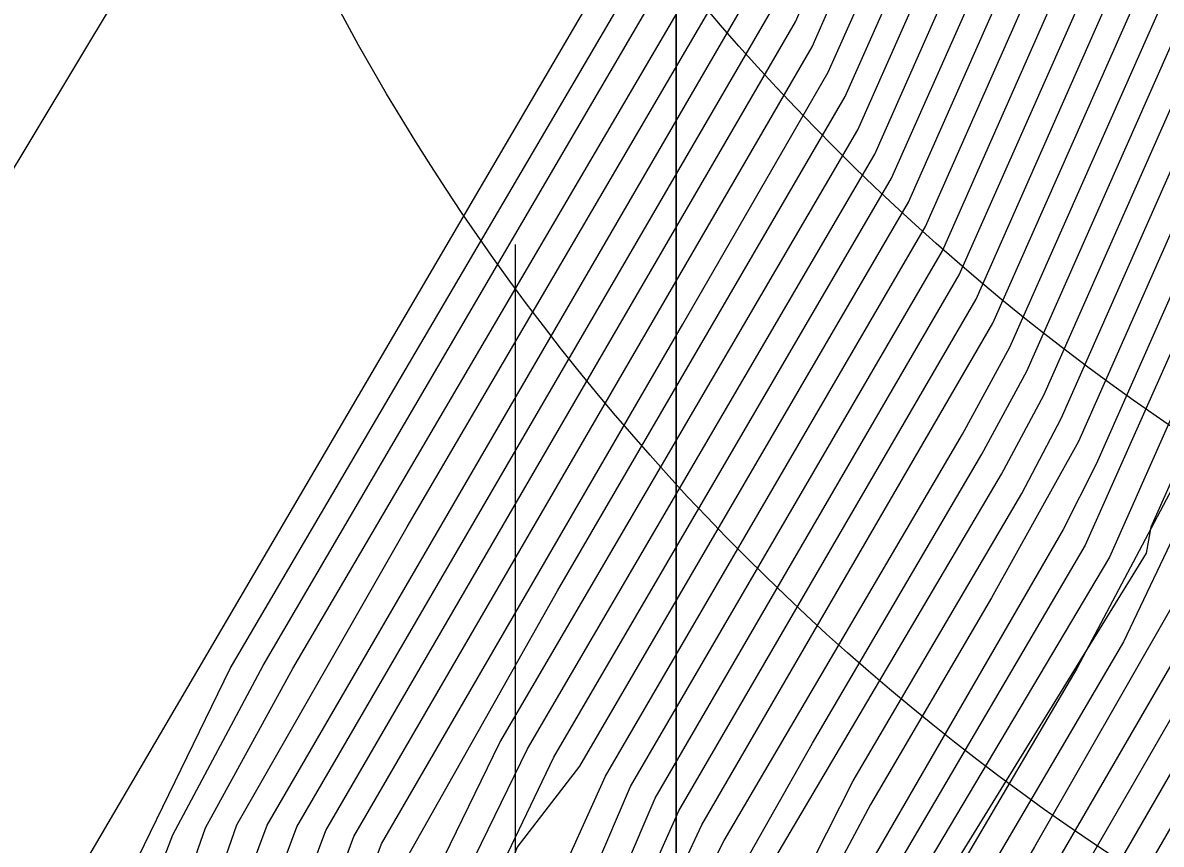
# Model space of a CAD drawing. Extents: x 2356077 to 2359823, y 225951 to 227822.
# Drawn here: x 2357586.652 to 2357587.799, y 226730.139 to 226730.966 of the extents above; entities that cross this region are included whole.
import ezdxf

# ---------------------------------------------------------------- set-up
doc = ezdxf.new("R2010")
doc.units = 0
for name, color, linetype in [('DTM Contours Major', 7, 'Continuous'), ('DTM Contours Minor', 7, 'Continuous'), ('Exist DTM Breakline Underwater', 7, 'Continuous'), ('Exist DTM Breakline Underwater Cogo Point CELL', 7, 'Continuous'), ('Exist DTM Drainline', 7, 'Continuous'), ('Exist Roads EOP Cogo Point CELL', 7, 'Continuous'), ('Exist Structure Major Bridge WW Cogo Point CELL', 7, 'Continuous')]:
    doc.layers.add(name, color=color, linetype=linetype)

msp = doc.modelspace()

# ---------------------------------------------------------------- linework, layer by layer
at = {"layer": 'DTM Contours Major'}
for points in [[(2357574.4156, 226708.5552), (2357583.6863, 226724.3529), (2357584.198, 226725.202), (2357586.7658, 226729.4081), (2357586.8733, 226729.5973), (2357586.9646, 226729.842), (2357586.8945, 226729.6276), (2357587.076, 226730.0622), (2357587.1603, 226730.2353), (2357587.5101, 226730.8341), (2357587.8045, 226731.499), (2357588.3914, 226732.0638), (2357590.7673, 226734.3209), (2357591.3947, 226734.9267), (2357591.5711, 226734.9984), (2357591.6106, 226735.2214), (2357591.6759, 226735.1254), (2357591.6801, 226735.3545), (2357591.6895, 226735.4248), (2357591.688, 226735.461), (2357597.5775, 226752.726)], [(2357573.0229, 226705.907), (2357582.3731, 226721.8401), (2357583.1161, 226723.0678), (2357586.8321, 226729.1547), (2357586.9378, 226729.361), (2357587.1339, 226729.8866), (2357587.1374, 226729.8299), (2357587.2888, 226730.1857), (2357587.5951, 226730.7125), (2357588.013, 226731.6562), (2357589.0102, 226732.6099), (2357590.5191, 226734.0433), (2357590.9797, 226734.4374), (2357590.9691, 226734.3898), (2357590.9976, 226734.419), (2357591.0086, 226734.4519), (2357592.6217, 226735.1309), (2357592.2683, 226735.5097), (2357593.395, 226738.9573), (2357596.6601, 226748.5289)], [(2357574.3625, 226708.7397), (2357585.2277, 226727.2505), (2357586.172, 226728.7974), (2357586.5546, 226729.3545), (2357586.7695, 226729.7143), (2357586.829, 226729.8094), (2357586.9572, 226730.1531), (2357587.4303, 226730.9674), (2357587.5976, 226731.3453), (2357588.369, 226732.0843), (2357589.927, 226733.5684), (2357590.0125, 226733.8354), (2357590.0848, 226734.1191), (2357590.1462, 226734.4209), (2357590.1989, 226734.742), (2357590.2243, 226735.0458), (2357590.1551, 226735.1503), (2357589.4729, 226736.9133), (2357589.7866, 226737.9015), (2357589.7648, 226738.5509), (2357591.1623, 226742.1159), (2357592.1309, 226745.2689), (2357593.0614, 226748.3182)], [(2357571.7599, 226704.5271), (2357586.2926, 226729.2874), (2357586.7589, 226730.0511), (2357586.7666, 226730.0476), (2357586.7712, 226730.0391), (2357586.7954, 226730.1285), (2357586.803, 226730.1489), (2357586.8942, 226730.3192), (2357587.3484, 226731.0961), (2357587.3835, 226731.1754), (2357587.4693, 226731.2713), (2357587.9308, 226731.7138), (2357587.9554, 226732.0954), (2357587.9538, 226732.5316), (2357587.9294, 226733.0204), (2357587.9413, 226733.6174), (2357588.0598, 226734.837), (2357587.6887, 226735.8298), (2357587.5065, 226736.8811), (2357587.1814, 226738.0582), (2357586.3353, 226740.2447), (2357586.3184, 226741.5141), (2357587.4025, 226744.2799), (2357588.1226, 226746.8372)], [(2357594.6766, 226739.4095), (2357594.3741, 226738.5227), (2357594.1219, 226737.7991), (2357593.8468, 226737.1034), (2357593.7341, 226736.3018), (2357593.6498, 226736.3921), (2357593.812, 226736.0017), (2357594.3999, 226735.3717), (2357593.75, 226735.0676), (2357591.6564, 226734.1864), (2357591.1109, 226733.9026), (2357590.3848, 226733.597), (2357590.3857, 226733.616), (2357590.3227, 226733.6436), (2357590.3415, 226733.7303), (2357590.0094, 226733.4756), (2357588.7368, 226732.2666), (2357588.4276, 226731.9655), (2357587.7465, 226730.4285), (2357587.5175, 226730.0429), (2357587.4808, 226729.9958), (2357587.0625, 226728.8766), (2357586.9279, 226728.5876), (2357580.973, 226718.8335)], [(2357582.042, 226720.9464), (2357586.8815, 226728.8737), (2357587.0004, 226729.1194), (2357587.3169, 226729.9679), (2357587.6379, 226730.512), (2357587.6805, 226730.5916), (2357588.2207, 226731.8117), (2357589.0328, 226732.5896), (2357590.2644, 226733.7597), (2357590.6475, 226733.9951), (2357590.6774, 226734.0206), (2357590.6799, 226734.0129), (2357590.6773, 226734.0027), (2357591.1528, 226734.2028), (2357591.5482, 226734.4235), (2357593.0486, 226735.055), (2357593.3643, 226735.3542), (2357592.9277, 226735.8221), (2357593.1246, 226735.8276), (2357593.0489, 226735.9086), (2357593.3826, 226737.3775), (2357593.8526, 226738.5665)], [(2357597.0634, 226734.317), (2357596.9233, 226734.3307), (2357596.4517, 226734.4072), (2357595.9207, 226734.2947), (2357595.2623, 226734.1418), (2357594.1419, 226734.7308), (2357593.7257, 226734.7476), (2357593.0957, 226734.5096), (2357589.9592, 226733.1895), (2357589.9953, 226733.3704), (2357590.0067, 226733.4229), (2357589.9815, 226733.4154), (2357588.8602, 226732.3475), (2357588.5236, 226731.8687), (2357588.4723, 226731.7527), (2357588.2723, 226731.3612), (2357587.8204, 226730.3404), (2357587.6642, 226730.0712), (2357587.6448, 226730.0282), (2357587.1245, 226728.6335), (2357586.971, 226728.2963), (2357578.5001, 226714.4154), (2357574.3114, 226707.2777)]]:
    msp.add_lwpolyline(points, dxfattribs=at)
at = {"layer": 'DTM Contours Minor'}
for points in [[(2357574.3868, 226708.5612), (2357583.9425, 226724.8444), (2357584.404, 226725.6118), (2357586.7012, 226729.3746), (2357586.8573, 226729.6364), (2357586.9183, 226729.8), (2357586.8568, 226729.5605), (2357587.0479, 226730.0686), (2357587.1326, 226730.2419), (2357587.4932, 226730.8586), (2357587.7635, 226731.4691), (2357588.9846, 226732.6352), (2357589.6006, 226733.2201), (2357590.2129, 226733.8097), (2357590.8262, 226734.3922), (2357591.2237, 226735.3553), (2357591.2633, 226735.4013), (2357591.2964, 226735.4572), (2357591.5113, 226735.9926), (2357592.6074, 226738.9769), (2357593.9978, 226742.5338), (2357597.7187, 226753.4415)], [(2357572.6891, 226705.5582), (2357583.4215, 226723.8467), (2357583.9789, 226724.7706), (2357586.7781, 226729.3558), (2357586.8861, 226729.5498), (2357586.9916, 226729.8327), (2357586.9203, 226729.6359), (2357587.1027, 226730.052), (2357587.187, 226730.2271), (2357587.5271, 226730.8098), (2357587.8463, 226731.5305), (2357588.4145, 226732.0774), (2357591.2701, 226734.7873), (2357591.339, 226734.8442), (2357591.768, 226735.0248), (2357591.8576, 226735.1561), (2357591.8158, 226735.2009), (2357591.8539, 226735.5466), (2357591.8507, 226735.6364), (2357597.4171, 226751.9543)], [(2357572.7723, 226705.6451), (2357583.1581, 226723.3429), (2357583.7618, 226724.3426), (2357586.2073, 226728.3485), (2357586.8831, 226729.4207), (2357587.15, 226730.1362), (2357587.2131, 226730.2179), (2357587.5442, 226730.7856), (2357587.888, 226731.5621), (2357588.9965, 226732.622), (2357590.6711, 226734.2129), (2357591.199, 226734.7064), (2357591.1933, 226734.6803), (2357591.2089, 226734.7298), (2357591.9113, 226735.0286), (2357592.0348, 226735.1917), (2357591.9491, 226735.2835), (2357592.0103, 226735.7282), (2357592.0065, 226735.7917), (2357597.2409, 226751.1364)], [(2357572.8554, 226705.7315), (2357582.8962, 226722.8415), (2357583.5464, 226723.9174), (2357586.8083, 226729.2605), (2357586.9123, 226729.4563), (2357587.0624, 226729.8588), (2357587.1405, 226729.9895), (2357587.2389, 226730.208), (2357587.5612, 226730.7613), (2357587.9297, 226731.5936), (2357589.0011, 226732.618), (2357590.6206, 226734.1565), (2357591.1264, 226734.6191), (2357591.1116, 226734.5683), (2357591.1333, 226734.5923), (2357591.4829, 226734.7918), (2357592.0542, 226735.0322), (2357592.2052, 226735.2345), (2357592.0992, 226735.3481), (2357592.1642, 226735.8572), (2357592.1604, 226735.9413), (2357597.0564, 226750.294)], [(2357572.9389, 226705.8189), (2357582.6345, 226722.3407), (2357583.3312, 226723.4926), (2357586.8208, 226729.2085), (2357586.9251, 226729.4088), (2357587.1009, 226729.8802), (2357587.1426, 226729.9134), (2357587.2641, 226730.1973), (2357587.5782, 226730.7369), (2357587.9714, 226731.6249), (2357589.0056, 226732.6139), (2357590.5699, 226734.1), (2357591.0535, 226734.5302), (2357591.0374, 226734.4743), (2357591.0669, 226734.5058), (2357591.2379, 226734.5778), (2357591.4886, 226734.7376), (2357592.1969, 226735.0357), (2357592.3631, 226735.2908), (2357592.2048, 226735.4605), (2357592.3153, 226736.0937), (2357596.864, 226749.4282)], [(2357574.3954, 226708.8508), (2357583.053, 226723.6038), (2357585.3045, 226727.4141), (2357586.8105, 226729.8808), (2357586.7582, 226729.7651), (2357586.7855, 226729.7987), (2357586.8428, 226729.9282), (2357586.9281, 226730.1569), (2357587.4134, 226730.9919), (2357587.5556, 226731.3131), (2357588.2079, 226731.9396), (2357589.5277, 226733.1975), (2357589.6012, 226733.4843), (2357589.6576, 226733.7934), (2357589.6998, 226734.1257), (2357589.7305, 226734.4825), (2357589.7528, 226734.8646), (2357589.7582, 226735.2204), (2357588.7016, 226737.9513), (2357589.0574, 226739.0973), (2357590.3988, 226742.5193), (2357591.2545, 226745.5077), (2357592.1187, 226748.4262)], [(2357574.3652, 226708.6893), (2357584.7169, 226726.3291), (2357585.0327, 226726.8588), (2357586.348, 226729.0133), (2357586.3584, 226729.0201), (2357586.4856, 226729.1894), (2357586.794, 226729.6752), (2357586.9094, 226729.9431), (2357586.9855, 226730.1471), (2357587.4469, 226730.9422), (2357587.6394, 226731.377), (2357588.5299, 226732.2288), (2357590.3262, 226733.9393), (2357590.421, 226734.1854), (2357590.5067, 226734.444), (2357590.5747, 226734.7032), (2357590.595, 226734.9122), (2357590.5984, 226735.0969), (2357590.528, 226735.142), (2357590.0183, 226736.4593), (2357590.4562, 226737.4974), (2357590.4968, 226738.0672), (2357591.9488, 226741.7714), (2357593.9646, 226748.1973)], [(2357574.0463, 226711.1826), (2357576.2087, 226714.4868), (2357578.5235, 226718.0029), (2357580.8232, 226721.5053), (2357582.94, 226724.7682), (2357584.7063, 226727.566), (2357585.33, 226728.5938), (2357585.6401, 226729.1233), (2357585.9948, 226729.7577), (2357586.1524, 226730.0558), (2357586.2974, 226730.3431), (2357586.4794, 226730.559), (2357586.623, 226730.7869), (2357586.9466, 226731.3247), (2357586.9989, 226731.8587), (2357587.0689, 226732.1144), (2357587.3123, 226734.62), (2357586.9714, 226735.9491), (2357586.801, 226737.0121), (2357586.5508, 226737.7769), (2357585.1317, 226741.4444), (2357585.0323, 226742.9354), (2357585.9993, 226745.4023), (2357586.7991, 226747.7514)], [(2357573.1074, 226705.9959), (2357582.1118, 226721.3399), (2357582.9011, 226722.6432), (2357586.8427, 226729.0997), (2357586.9504, 226729.3129), (2357587.1641, 226729.8859), (2357587.1555, 226729.8229), (2357587.3129, 226730.173), (2357587.6121, 226730.6881), (2357588.0546, 226731.6874), (2357589.0147, 226732.6059), (2357590.4682, 226733.9866), (2357590.9042, 226734.3364), (2357590.8974, 226734.3023), (2357590.934, 226734.338), (2357590.9361, 226734.3649), (2357592.8107, 226735.1538), (2357592.3999, 226735.5941), (2357593.5498, 226739.0958), (2357594.203, 226740.9816), (2357594.8982, 226743.0623), (2357596.4335, 226747.5632)], [(2357576.8022, 226713.2008), (2357578.4169, 226715.9258), (2357586.5825, 226729.8346), (2357586.7508, 226730.107), (2357586.7576, 226730.1044), (2357586.8609, 226730.3162), (2357587.3183, 226731.0955), (2357587.324, 226731.09), (2357587.3326, 226731.1231), (2357587.3666, 226731.1821), (2357587.5316, 226731.3429), (2357587.5709, 226731.808), (2357587.5768, 226732.3247), (2357587.5533, 226732.8912), (2357587.5719, 226733.5534), (2357587.6368, 226734.222), (2357587.6936, 226734.8616), (2357587.2544, 226735.9967), (2357587.0331, 226737.1748), (2357586.6701, 226738.424), (2357585.7394, 226740.8294), (2357585.6609, 226742.1879), (2357586.6894, 226744.8117), (2357587.4556, 226747.2877)], [(2357582.6861, 226722.2187), (2357586.8529, 226729.0439), (2357586.9629, 226729.2647), (2357587.1929, 226729.8811), (2357587.1733, 226729.8138), (2357587.3361, 226730.1589), (2357587.6291, 226730.6638), (2357588.0962, 226731.7186), (2357589.0193, 226732.6018), (2357590.4173, 226733.9299), (2357590.823, 226734.2123), (2357590.8663, 226734.2555), (2357590.8711, 226734.2539), (2357591.209, 226734.3961), (2357591.5042, 226734.5746), (2357592.6236, 226735.0457), (2357592.5032, 226735.7242), (2357592.7842, 226735.5159), (2357592.6275, 226735.6839), (2357592.8132, 226736.6486), (2357593.6313, 226738.973), (2357594.2419, 226740.7218), (2357595.5646, 226744.6849), (2357596.286, 226746.7788)], [(2357576.6526, 226712.8622), (2357583.5723, 226724.6536), (2357586.0618, 226728.8369), (2357586.7617, 226729.9834), (2357586.7683, 226729.9874), (2357586.7755, 226729.9833), (2357586.8361, 226730.1559), (2357586.9241, 226730.3164), (2357587.3605, 226731.0607), (2357587.4277, 226731.2124), (2357587.5715, 226731.3601), (2357588.33, 226732.0847), (2357588.3647, 226732.4346), (2357588.375, 226732.8311), (2357588.3644, 226733.273), (2357588.3362, 226733.759), (2357588.3735, 226734.3272), (2357588.4263, 226734.8717), (2357588.1522, 226735.7698), (2357588.0515, 226736.7648), (2357586.9264, 226739.6724), (2357586.9941, 226740.8868), (2357588.1466, 226743.827), (2357588.8538, 226746.488)], [(2357572.3227, 226705.0988), (2357584.2043, 226725.3457), (2357584.6207, 226726.0391), (2357586.7378, 226729.5069), (2357586.8476, 226729.6923), (2357586.885, 226729.7925), (2357586.9757, 226729.9571), (2357587.0381, 226730.1243), (2357587.1906, 226730.3944), (2357587.4803, 226730.8922), (2357587.7232, 226731.4409), (2357589.4208, 226733.0585), (2357591.1246, 226734.6811), (2357591.2917, 226734.9782), (2357591.3248, 226735.0697), (2357591.2849, 226735.1141), (2357591.2686, 226735.1388), (2357591.233, 226735.2309), (2357591.5929, 226735.8222), (2357591.668, 226736.1941), (2357591.7776, 226736.6324), (2357593.2361, 226740.3532), (2357593.9457, 226742.3106), (2357595.2966, 226746.3399)], [(2357598.1741, 226746.3319), (2357594.8502, 226739.3151), (2357594.0838, 226737.0684), (2357593.9537, 226736.5173), (2357594.5522, 226735.8766), (2357594.8964, 226735.5551), (2357594.907, 226735.4423), (2357594.8971, 226735.4012), (2357594.8949, 226735.3998), (2357594.8803, 226735.4031), (2357594.6135, 226735.3179), (2357591.7337, 226734.1059), (2357590.1748, 226733.4564), (2357590.2141, 226733.6374), (2357589.9112, 226733.3656), (2357588.7855, 226732.2962), (2357588.5127, 226732.032), (2357587.8424, 226730.5183), (2357587.8245, 226730.5257), (2357587.7136, 226730.3164), (2357587.5719, 226730.0751), (2357587.0888, 226728.7835), (2357586.9568, 226728.4902), (2357580.5387, 226717.9773)], [(2357596.9307, 226746.1779), (2357596.0544, 226744.0508), (2357594.0106, 226738.0602), (2357593.6805, 226737.2318), (2357593.4665, 226736.1376), (2357593.5547, 226736.043), (2357593.3267, 226736.2783), (2357593.594, 226735.7844), (2357594.0033, 226735.3457), (2357593.4712, 226735.0633), (2357591.6179, 226734.2833), (2357591.1156, 226734.0176), (2357590.4285, 226733.7556), (2357590.4665, 226733.9306), (2357588.3303, 226731.9011), (2357588.2421, 226731.6718), (2357587.733, 226730.5219), (2357587.6998, 226730.4563), (2357587.3936, 226729.9266), (2357587.0376, 226728.9736), (2357586.9088, 226728.7012), (2357581.3995, 226719.6767), (2357580.2904, 226717.8512), (2357573.7057, 226706.6305)], [(2357582.4713, 226721.7944), (2357586.8627, 226728.9876), (2357586.9754, 226729.2163), (2357587.217, 226729.8638), (2357587.3583, 226730.143), (2357587.5984, 226730.5521), (2357587.6462, 226730.6396), (2357588.1377, 226731.7497), (2357589.0238, 226732.5978), (2357590.3663, 226733.8732), (2357590.7642, 226734.1396), (2357590.8038, 226734.1765), (2357590.8057, 226734.1698), (2357591.1898, 226734.3315), (2357591.514, 226734.5222), (2357592.7655, 226735.0489), (2357592.6692, 226735.6481), (2357592.7969, 226735.7279), (2357592.7682, 226735.7586), (2357593.0064, 226736.9135), (2357593.7089, 226738.8431), (2357594.2771, 226740.4585), (2357595.5047, 226744.1306), (2357596.1753, 226746.0891)], [(2357574.6032, 226709.2599), (2357585.4282, 226727.7062), (2357585.4841, 226727.8134), (2357585.4556, 226727.73), (2357586.1257, 226728.7969), (2357586.7708, 226729.8525), (2357586.7871, 226729.8617), (2357586.8983, 226730.1587), (2357587.3962, 226731.0158), (2357587.5133, 226731.2804), (2357587.7754, 226731.537), (2357589.1285, 226732.8265), (2357589.1896, 226733.1336), (2357589.2307, 226733.4699), (2357589.2549, 226733.8361), (2357589.2655, 226734.2327), (2357589.2657, 226734.6604), (2357589.2588, 226735.1196), (2357589.1773, 226735.7664), (2357588.1096, 226738.5256), (2357588.3604, 226739.6702), (2357589.6378, 226742.9289), (2357590.459, 226745.8223)], [(2357595.0693, 226740.8622), (2357594.0639, 226737.9148), (2357593.7683, 226737.1705), (2357593.6027, 226736.2171), (2357593.6654, 226736.1499), (2357593.3863, 226736.2684), (2357593.8504, 226735.7352), (2357594.2027, 226735.3575), (2357593.6111, 226735.0657), (2357591.639, 226734.2356), (2357591.1126, 226733.9598), (2357590.4397, 226733.6766), (2357590.4419, 226733.6944), (2357590.3937, 226733.7238), (2357590.4082, 226733.7905), (2357590.0605, 226733.5325), (2357588.7139, 226732.2532), (2357588.3863, 226731.9349), (2357587.722, 226730.4404), (2357587.5239, 226730.1029), (2357587.4432, 226729.9748), (2357587.05, 226728.9249), (2357586.9178, 226728.6434), (2357581.1857, 226719.2541)], [(2357595.2365, 226740.7666), (2357594.351, 226738.2875), (2357594.0986, 226737.607), (2357593.8455, 226736.9611), (2357593.8102, 226736.4457), (2357593.7787, 226736.263), (2357594.5978, 226735.3851), (2357593.8827, 226735.0669), (2357591.6366, 226734.1216), (2357591.0763, 226733.8315), (2357590.3222, 226733.5141), (2357590.3235, 226733.5347), (2357590.2513, 226733.5619), (2357590.2729, 226733.6614), (2357589.9583, 226733.4187), (2357588.7596, 226732.2799), (2357588.4689, 226731.9959), (2357587.7882, 226730.4584), (2357587.7834, 226730.4325), (2357587.5335, 226730.0267), (2357587.5143, 226730.0058), (2357587.0748, 226728.8279), (2357586.9367, 226728.5296), (2357580.7597, 226718.4116)], [(2357594.3226, 226739.2762), (2357593.9794, 226738.2713), (2357593.5861, 226737.2868), (2357593.3282, 226736.0604), (2357593.4237, 226735.9579), (2357593.105, 226736.0894), (2357593.8, 226735.3382), (2357593.3307, 226735.0607), (2357591.5948, 226734.3301), (2357591.124, 226734.0777), (2357590.501, 226733.8426), (2357590.5363, 226734.0053), (2357588.6681, 226732.2264), (2357588.3036, 226731.8734), (2357587.7153, 226730.5447), (2357587.6278, 226730.3873), (2357587.5057, 226730.1793), (2357587.3708, 226729.9264), (2357587.3883, 226729.9956), (2357587.0252, 226729.0222), (2357586.8998, 226728.7588), (2357581.6135, 226720.0996)], [(2357576.5585, 226712.6469), (2357585.381, 226727.6807), (2357584.9145, 226726.8677), (2357586.1549, 226728.917), (2357586.7621, 226729.9116), (2357586.7725, 226729.9233), (2357586.7834, 226729.9214), (2357586.8677, 226730.1588), (2357587.0393, 226730.4589), (2357587.3786, 226731.0389), (2357587.4707, 226731.2469), (2357587.6735, 226731.4486), (2357588.7293, 226732.4556), (2357588.7764, 226732.7829), (2357588.8009, 226733.1479), (2357588.806, 226733.5501), (2357588.7951, 226733.9896), (2357588.7716, 226734.466), (2357588.7603, 226734.9714), (2357588.6813, 226735.7983), (2357588.478, 226736.6182), (2357587.5168, 226739.1021)], [(2357582.2566, 226721.3703), (2357586.8722, 226728.9308), (2357586.9879, 226729.1679), (2357587.2741, 226729.9351), (2357587.4473, 226730.241), (2357587.618, 226730.5319), (2357587.6633, 226730.6155), (2357588.1792, 226731.7807), (2357589.0283, 226732.5937), (2357590.3154, 226733.8164), (2357590.7056, 226734.0671), (2357590.7378, 226734.097), (2357590.7417, 226734.0976), (2357590.741, 226734.0861), (2357591.1708, 226734.2669), (2357591.5287, 226734.4718), (2357592.9071, 226735.052), (2357593.1008, 226735.4111), (2357592.7687, 226735.8953), (2357593.0702, 226735.6603), (2357592.9087, 226735.8335), (2357593.2333, 226737.2771), (2357593.7827, 226738.7074)], [(2357597.0148, 226733.9129), (2357596.67, 226733.9456), (2357595.702, 226733.6824), (2357595.2576, 226733.7234), (2357594.1448, 226734.3084), (2357593.7661, 226734.4948), (2357593.3408, 226734.529), (2357592.768, 226734.3151), (2357589.8911, 226733.1043), (2357589.8919, 226733.141), (2357589.9325, 226733.3281), (2357589.9227, 226733.3512), (2357588.9119, 226732.3908), (2357588.6898, 226732.1719), (2357588.4458, 226731.6301), (2357588.3819, 226731.5391), (2357587.8377, 226730.3169), (2357587.6903, 226730.0619), (2357587.1368, 226728.5847), (2357586.9798, 226728.2382), (2357578.2447, 226713.9252)], [(2357572.6908, 226705.7811), (2357584.4622, 226725.8401), (2357584.829, 226726.4527), (2357586.6166, 226729.3808), (2357586.5089, 226729.2091), (2357586.8475, 226729.7738), (2357586.7444, 226729.5287), (2357586.9062, 226729.8525), (2357587.0133, 226730.1397), (2357587.3167, 226730.663), (2357587.4633, 226730.9166), (2357587.6811, 226731.4084), (2357588.6906, 226732.3731), (2357590.7254, 226734.3102)], [(2357597.3389, 226733.4895), (2357596.8356, 226733.4449), (2357595.7776, 226733.1517), (2357595.2887, 226733.2862), (2357593.893, 226734.0199), (2357593.4248, 226734.2544), (2357592.9559, 226734.3105), (2357592.4331, 226734.1176), (2357589.8124, 226733.0146), (2357589.866, 226733.2686), (2357589.8425, 226733.2666), (2357588.9087, 226732.3795), (2357588.7583, 226732.2286), (2357588.5609, 226731.831), (2357588.3225, 226731.3491), (2357587.8531, 226730.2889), (2357587.7179, 226730.0552), (2357587.149, 226728.5356), (2357586.9875, 226728.1785), (2357577.9934, 226713.4419)], [(2357597.1083, 226732.9688), (2357595.8985, 226732.6335), (2357595.3313, 226732.843), (2357593.6471, 226733.7283), (2357593.087, 226734.0101), (2357592.571, 226734.092), (2357592.0974, 226733.9198), (2357590.2021, 226733.1221), (2357589.7397, 226732.9338), (2357589.7904, 226733.1672), (2357589.7872, 226733.2077), (2357588.7705, 226732.2398), (2357588.6949, 226732.0672), (2357588.4979, 226731.6825), (2357587.8681, 226730.2602), (2357587.7461, 226730.0495), (2357587.1613, 226728.4867), (2357586.9951, 226728.1187), (2357577.7436, 226712.9613)], [(2357589.8622, 226733.3107), (2357588.5556, 226732.0664), (2357588.0828, 226730.9985), (2357588.0554, 226730.9642), (2357587.7607, 226730.3431), (2357587.6063, 226730.0799), (2357587.5858, 226730.034), (2357587.1005, 226728.7328), (2357586.9598, 226728.4228), (2357580.3308, 226717.5643)], [(2357589.8189, 226733.2612), (2357588.5983, 226732.1001), (2357588.2382, 226731.2867), (2357588.2146, 226731.2541), (2357587.9601, 226730.7187), (2357587.8097, 226730.3791), (2357587.6711, 226730.1366), (2357587.635, 226730.0751), (2357587.6152, 226730.0307), (2357587.1125, 226728.6831), (2357586.9656, 226728.3598), (2357580.1224, 226717.1505)], [(2357582.8498, 226722.1971), (2357586.8907, 226728.8163), (2357587.0128, 226729.0708), (2357587.354, 226729.9855), (2357587.3557, 226729.9413), (2357587.4882, 226730.2032), (2357587.6581, 226730.4926), (2357587.6978, 226730.568), (2357588.2621, 226731.8426), (2357589.0373, 226732.5855)]]:
    msp.add_lwpolyline(points, dxfattribs=at)
at = {"layer": 'Exist DTM Breakline Underwater'}
msp.add_lwpolyline([(2357673.929, 226512.255), (2357589.669, 226638.544), (2357567.907, 226682.757), (2357572.328, 226695.394), (2357571.596, 226704.314), (2357587.31, 226731.137), (2357591.456, 226734.989), (2357599.673, 226759.537)], dxfattribs=at)
at = {"layer": 'Exist DTM Breakline Underwater Cogo Point CELL'}
msp.add_lwpolyline([(2357587.31, 226734.137), (2357587.31, 226728.137), (2357587.31, 226731.137), (2357590.31, 226731.137), (2357584.31, 226731.137)], dxfattribs=at)
msp.add_circle((2357587.31, 226731.137), 2.344, dxfattribs=at)
at = {"layer": 'Exist DTM Drainline'}
msp.add_spline([(2357699.586, 226858.192), (2357670.366, 226820.782), (2357623.327, 226796.892), (2357587.218, 226772.268), (2357568.803, 226744.252), (2357555.19, 226717.62), (2357555.017, 226695.126), (2357553.473, 226672.759), (2357563.697, 226642.736), (2357576.526, 226627.993), (2357663.798, 226499.169), (2357732.721, 226415.647), (2357803.211, 226342.215), (2357874.586, 226264.309)], degree=3, dxfattribs=at)
at = {"layer": 'Exist Roads EOP Cogo Point CELL'}
msp.add_lwpolyline([(2357587.1479, 226730.7431), (2357587.1479, 226724.7431), (2357587.1479, 226727.7431), (2357590.1479, 226727.7431), (2357584.1479, 226727.7431)], dxfattribs=at)
at = {"layer": 'Exist Structure Major Bridge WW Cogo Point CELL'}
for centre in [(2357589.1272, 226732.498), (2357589.0377, 226732.086), (2357588.021, 226729.9965)]:
    msp.add_circle(centre, 2.344, dxfattribs=at)

doc.saveas('drawing.dxf')
